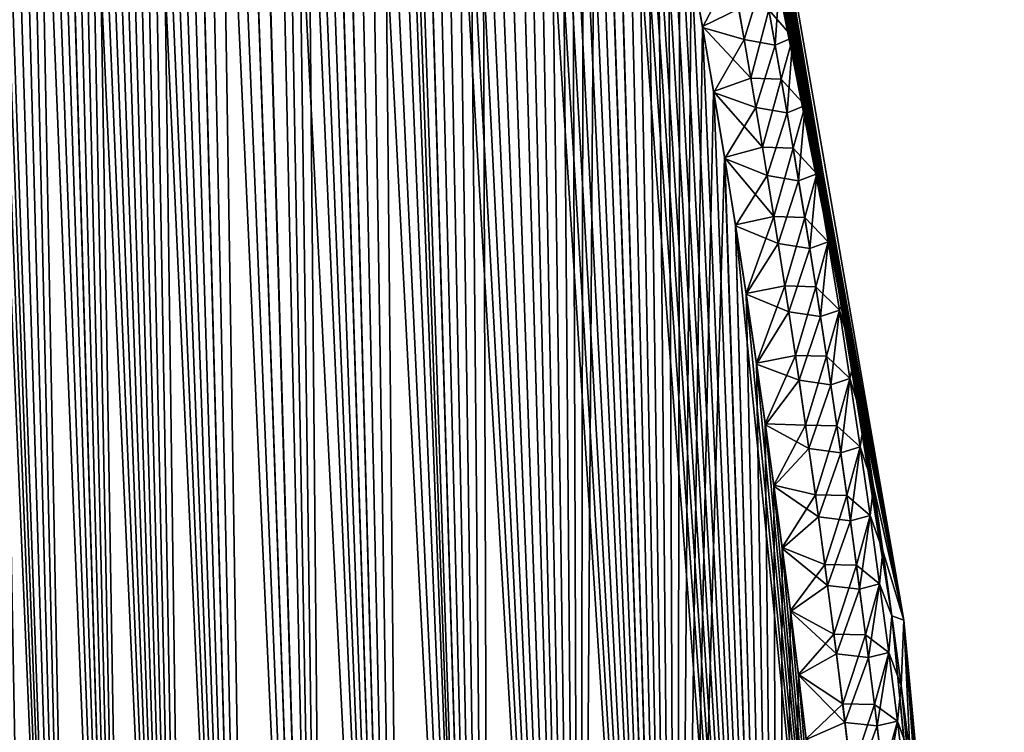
# Model space of a CAD drawing. Header units: metres. Extents: x -80 to 80, y -455 to 95.
# Tile 404 of 656: x 15.94 to 24.95, y -114.51 to -107.99. Entities that reach past the tile are written whole.
import ezdxf

# ---------------------------------------------------------------- set-up
doc = ezdxf.new("R2010")
doc.units = ezdxf.units.M
doc.layers.add('solid_501010_k_01_01', color=7, linetype='CONTINUOUS')
doc.layers.add('solid_501010_k_01_02', color=7, linetype='CONTINUOUS')

msp = doc.modelspace()

# ---------------------------------------------------------------- linework, layer by layer
at = {"layer": 'solid_501010_k_01_01'}
for points in [[(21.990013, -103.15007, 268.29776), (24.029753, -113.481277, 265), (22.242414, -103.180008, 265)], [(21.990013, -103.15007, 268.29776), (22.087149, -103.552078, 268.233185), (24.029753, -113.481277, 265)], [(23.033428, -107.988281, 262.33371), (22.917103, -107.383484, 262.270081), (22.242414, -103.180008, 265)], [(23.14842, -108.606407, 262.394775), (23.033428, -107.988281, 262.33371), (22.242414, -103.180008, 265)], [(23.26206, -109.238663, 262.4534), (23.14842, -108.606407, 262.394775), (22.242414, -103.180008, 265)], [(23.373968, -109.88401, 262.50943), (23.26206, -109.238663, 262.4534), (22.242414, -103.180008, 265)], [(23.483753, -110.541191, 262.562622), (23.373968, -109.88401, 262.50943), (22.242414, -103.180008, 265)], [(23.574652, -111.105164, 262.605255), (23.483753, -110.541191, 262.562622), (22.242414, -103.180008, 265)], [(23.663906, -111.678131, 262.645844), (23.574652, -111.105164, 262.605255), (22.242414, -103.180008, 265)], [(23.751278, -112.259209, 262.684357), (23.663906, -111.678131, 262.645844), (22.242414, -103.180008, 265)], [(23.836544, -112.847527, 262.720673), (23.751278, -112.259209, 262.684357), (22.242414, -103.180008, 265)], [(23.919601, -113.443016, 262.754761), (23.836544, -112.847527, 262.720673), (22.242414, -103.180008, 265)], [(24.029753, -113.481277, 265), (23.919601, -113.443016, 262.754761), (22.242414, -103.180008, 265)], [(22.087149, -103.552078, 268.233185), (22.205811, -104.055038, 268.156036), (24.029753, -113.481277, 265)], [(22.205811, -104.055038, 268.156036), (22.324776, -104.572983, 268.080536), (24.029753, -113.481277, 265)], [(22.324776, -104.572983, 268.080536), (22.443897, -105.105873, 268.00647), (24.029753, -113.481277, 265)], [(21.94986, -124.903717, 260.055176), (21.564827, -104.780373, 260.579376), (21.668106, -105.287376, 260.636993)], [(22.443897, -105.105873, 268.00647), (22.562891, -105.653389, 267.934204), (24.029753, -113.481277, 265)], [(21.94986, -124.903717, 260.055176), (21.668106, -105.287376, 260.636993), (21.772388, -105.811188, 260.693848)], [(22.891657, -124.441826, 269.235382), (21.774742, -105.82312, 269.304871), (21.670607, -105.299713, 269.361633)], [(22.562891, -105.653389, 267.934204), (22.681477, -106.215218, 267.864105), (24.029753, -113.481277, 265)], [(21.94986, -124.903717, 260.055176), (21.772388, -105.811188, 260.693848), (21.876835, -106.350098, 260.74939)], [(22.891657, -124.441826, 269.235382), (21.879015, -106.361481, 269.249451), (21.774742, -105.82312, 269.304871)], [(22.681477, -106.215218, 267.864105), (22.799593, -106.791824, 267.796021), (24.029753, -113.481277, 265)], [(21.94986, -124.903717, 260.055176), (21.876835, -106.350098, 260.74939), (21.980597, -106.902397, 260.803101)], [(22.891657, -124.441826, 269.235382), (21.98262, -106.913307, 269.195862), (21.879015, -106.361481, 269.249451)], [(22.799593, -106.791824, 267.796021), (22.916992, -107.382912, 267.72998), (24.029753, -113.481277, 265)], [(21.94986, -124.903717, 260.055176), (21.980597, -106.902397, 260.803101), (22.083727, -107.468437, 260.855011)], [(22.891657, -124.441826, 269.235382), (22.085629, -107.478996, 269.144043), (21.98262, -106.913307, 269.195862)], [(22.899351, -107.527817, 262.035492), (22.917103, -107.383484, 262.270081), (23.033428, -107.988281, 262.33371)], [(22.899357, -107.528214, 267.964752), (23.033321, -107.987717, 267.666351), (22.916992, -107.382912, 267.72998)], [(22.916992, -107.382912, 267.72998), (23.033321, -107.987717, 267.666351), (24.029753, -113.481277, 265)], [(21.94986, -124.903717, 260.055176), (22.083727, -107.468437, 260.855011), (22.186703, -108.04921, 260.905487)], [(22.519087, -107.888031, 261.216064), (22.186703, -108.04921, 260.905487), (22.083727, -107.468437, 260.855011)], [(22.891657, -124.441826, 269.235382), (22.188486, -108.05941, 269.093658), (22.085629, -107.478996, 269.144043)], [(22.457378, -107.546928, 268.812622), (22.085629, -107.478996, 269.144043), (22.188486, -108.05941, 269.093658)], [(22.457378, -107.546928, 268.812622), (22.188486, -108.05941, 269.093658), (22.568222, -108.16777, 268.761871)], [(22.457378, -107.546928, 268.812622), (22.568222, -108.16777, 268.761871), (22.741205, -107.601242, 268.408966)], [(22.899357, -107.528214, 267.964752), (22.741205, -107.601242, 268.408966), (22.853298, -108.220291, 268.360596)], [(22.795547, -107.897606, 261.61499), (22.899351, -107.527817, 262.035492), (23.01469, -108.14991, 262.083252)], [(22.899357, -107.528214, 267.964752), (22.853298, -108.220291, 268.360596), (23.014687, -108.150291, 267.917023)], [(23.01469, -108.14991, 262.083252), (22.899351, -107.527817, 262.035492), (23.033428, -107.988281, 262.33371)], [(22.899357, -107.528214, 267.964752), (23.014687, -108.150291, 267.917023), (23.033321, -107.987717, 267.666351)], [(22.568222, -108.16777, 268.761871), (22.853298, -108.220291, 268.360596), (22.741205, -107.601242, 268.408966)], [(22.62995, -108.520576, 261.265961), (22.186703, -108.04921, 260.905487), (22.519087, -107.888031, 261.216064)], [(22.62995, -108.520576, 261.265961), (22.519087, -107.888031, 261.216064), (22.795547, -107.897606, 261.61499)], [(22.62995, -108.520576, 261.265961), (22.795547, -107.897606, 261.61499), (22.908201, -108.529961, 261.662872)], [(22.908201, -108.529961, 261.662872), (22.795547, -107.897606, 261.61499), (23.01469, -108.14991, 262.083252)], [(23.014687, -108.150291, 267.917023), (23.148323, -108.605873, 267.605286), (23.033321, -107.987717, 267.666351)], [(23.01469, -108.14991, 262.083252), (23.033428, -107.988281, 262.33371), (23.14842, -108.606407, 262.394775)], [(23.033321, -107.987717, 267.666351), (23.148323, -108.605873, 267.605286), (24.029753, -113.481277, 265)], [(21.94986, -124.903717, 260.055176), (22.186703, -108.04921, 260.905487), (22.288816, -108.642929, 260.954132)], [(22.62995, -108.520576, 261.265961), (22.288816, -108.642929, 260.954132), (22.186703, -108.04921, 260.905487)], [(22.891657, -124.441826, 269.235382), (22.290487, -108.652794, 269.045105), (22.188486, -108.05941, 269.093658)], [(22.568222, -108.16777, 268.761871), (22.188486, -108.05941, 269.093658), (22.290487, -108.652794, 269.045105)], [(22.568222, -108.16777, 268.761871), (22.290487, -108.652794, 269.045105), (22.675573, -108.789513, 268.714233)], [(22.568222, -108.16777, 268.761871), (22.675573, -108.789513, 268.714233), (22.853298, -108.220291, 268.360596)], [(23.014687, -108.150291, 267.917023), (22.853298, -108.220291, 268.360596), (22.961828, -108.840149, 268.315247)], [(22.908201, -108.529961, 261.662872), (23.01469, -108.14991, 262.083252), (23.12632, -108.772736, 262.12793)], [(23.014687, -108.150291, 267.917023), (22.961828, -108.840149, 268.315247), (23.126305, -108.773102, 267.872345)], [(23.014687, -108.150291, 267.917023), (23.126305, -108.773102, 267.872345), (23.148323, -108.605873, 267.605286)], [(23.12632, -108.772736, 262.12793), (23.01469, -108.14991, 262.083252), (23.14842, -108.606407, 262.394775)], [(22.675573, -108.789513, 268.714233), (22.961828, -108.840149, 268.315247), (22.853298, -108.220291, 268.360596)], [(22.737215, -109.15403, 261.312683), (22.288816, -108.642929, 260.954132), (22.62995, -108.520576, 261.265961)], [(22.737215, -109.15403, 261.312683), (22.62995, -108.520576, 261.265961), (22.908201, -108.529961, 261.662872)], [(22.737215, -109.15403, 261.312683), (22.908201, -108.529961, 261.662872), (23.017164, -109.163132, 261.707642)], [(23.017164, -109.163132, 261.707642), (22.908201, -108.529961, 261.662872), (23.12632, -108.772736, 262.12793)], [(23.126305, -108.773102, 267.872345), (23.261974, -109.238182, 267.546631), (23.148323, -108.605873, 267.605286)], [(23.12632, -108.772736, 262.12793), (23.14842, -108.606407, 262.394775), (23.26206, -109.238663, 262.4534)], [(23.148323, -108.605873, 267.605286), (23.261974, -109.238182, 267.546631), (24.029753, -113.481277, 265)], [(21.94986, -124.903717, 260.055176), (22.288816, -108.642929, 260.954132), (22.389351, -109.247826, 261.000519)], [(22.737215, -109.15403, 261.312683), (22.389351, -109.247826, 261.000519), (22.288816, -108.642929, 260.954132)], [(22.891657, -124.441826, 269.235382), (22.390913, -109.257362, 268.998749), (22.290487, -108.652794, 269.045105)], [(22.675573, -108.789513, 268.714233), (22.290487, -108.652794, 269.045105), (22.390913, -109.257362, 268.998749)], [(22.675573, -108.789513, 268.714233), (22.390913, -109.257362, 268.998749), (22.779474, -109.412117, 268.669617)], [(22.675573, -108.789513, 268.714233), (22.779474, -109.412117, 268.669617), (22.961828, -108.840149, 268.315247)], [(23.126305, -108.773102, 267.872345), (22.961828, -108.840149, 268.315247), (23.066839, -109.460762, 268.272797)], [(23.017164, -109.163132, 261.707642), (23.12632, -108.772736, 262.12793), (23.234291, -109.396255, 262.169739)], [(23.126305, -108.773102, 267.872345), (23.066839, -109.460762, 268.272797), (23.234264, -109.396614, 267.830566)], [(23.126305, -108.773102, 267.872345), (23.234264, -109.396614, 267.830566), (23.261974, -109.238182, 267.546631)], [(23.234291, -109.396255, 262.169739), (23.12632, -108.772736, 262.12793), (23.26206, -109.238663, 262.4534)], [(22.779474, -109.412117, 268.669617), (23.066839, -109.460762, 268.272797), (22.961828, -108.840149, 268.315247)], [(22.840933, -109.788345, 261.356354), (22.389351, -109.247826, 261.000519), (22.737215, -109.15403, 261.312683)], [(22.840933, -109.788345, 261.356354), (22.737215, -109.15403, 261.312683), (23.017164, -109.163132, 261.707642)], [(22.840933, -109.788345, 261.356354), (23.017164, -109.163132, 261.707642), (23.122488, -109.797073, 261.749451)], [(23.122488, -109.797073, 261.749451), (23.017164, -109.163132, 261.707642), (23.234291, -109.396255, 262.169739)], [(22.891644, -124.441833, 260.764618), (21.94986, -124.903717, 260.055176), (22.389351, -109.247826, 261.000519)], [(22.891644, -124.441833, 260.764618), (22.389351, -109.247826, 261.000519), (22.488077, -109.863342, 261.044617)], [(22.840933, -109.788345, 261.356354), (22.488077, -109.863342, 261.044617), (22.389351, -109.247826, 261.000519)], [(22.891657, -124.441826, 269.235382), (22.48954, -109.872604, 268.954742), (22.390913, -109.257362, 268.998749)], [(22.779474, -109.412117, 268.669617), (22.390913, -109.257362, 268.998749), (22.48954, -109.872604, 268.954742)], [(23.234264, -109.396614, 267.830566), (23.373896, -109.883583, 267.490601), (23.261974, -109.238182, 267.546631)], [(23.234291, -109.396255, 262.169739), (23.26206, -109.238663, 262.4534), (23.373968, -109.88401, 262.50943)], [(23.261974, -109.238182, 267.546631), (23.373896, -109.883583, 267.490601), (24.029753, -113.481277, 265)], [(22.779474, -109.412117, 268.669617), (22.48954, -109.872604, 268.954742), (22.879963, -110.03553, 268.627899)], [(22.779474, -109.412117, 268.669617), (22.879963, -110.03553, 268.627899), (23.066839, -109.460762, 268.272797)], [(23.234264, -109.396614, 267.830566), (23.066839, -109.460762, 268.272797), (23.168375, -110.082092, 268.233154)], [(23.122488, -109.797073, 261.749451), (23.234291, -109.396255, 262.169739), (23.338654, -110.020439, 262.20874)], [(23.234264, -109.396614, 267.830566), (23.168375, -110.082092, 268.233154), (23.33861, -110.02079, 267.791595)], [(23.234264, -109.396614, 267.830566), (23.33861, -110.02079, 267.791595), (23.373896, -109.883583, 267.490601)], [(23.338654, -110.020439, 262.20874), (23.234291, -109.396255, 262.169739), (23.373968, -109.88401, 262.50943)], [(22.879963, -110.03553, 268.627899), (23.168375, -110.082092, 268.233154), (23.066839, -109.460762, 268.272797)], [(22.840933, -109.788345, 261.356354), (22.585526, -110.490921, 261.086792), (22.488077, -109.863342, 261.044617)], [(22.941135, -110.423454, 261.397095), (22.585526, -110.490921, 261.086792), (22.840933, -109.788345, 261.356354)], [(22.941135, -110.423454, 261.397095), (22.840933, -109.788345, 261.356354), (23.122488, -109.797073, 261.749451)], [(22.941135, -110.423454, 261.397095), (23.122488, -109.797073, 261.749451), (23.224213, -110.431732, 261.788422)], [(23.224213, -110.431732, 261.788422), (23.122488, -109.797073, 261.749451), (23.338654, -110.020439, 262.20874)], [(22.891644, -124.441833, 260.764618), (22.488077, -109.863342, 261.044617), (22.585526, -110.490921, 261.086792)], [(23.891483, -123.896843, 268.579224), (22.586899, -110.499924, 268.912628), (22.48954, -109.872604, 268.954742)], [(22.879963, -110.03553, 268.627899), (22.48954, -109.872604, 268.954742), (22.586899, -110.499924, 268.912628)], [(22.891657, -124.441826, 269.235382), (23.891483, -123.896843, 268.579224), (22.48954, -109.872604, 268.954742)], [(23.33861, -110.02079, 267.791595), (23.483688, -110.540794, 267.437408), (23.373896, -109.883583, 267.490601)], [(23.338654, -110.020439, 262.20874), (23.373968, -109.88401, 262.50943), (23.483753, -110.541191, 262.562622)], [(23.373896, -109.883583, 267.490601), (23.483688, -110.540794, 267.437408), (24.029753, -113.481277, 265)], [(22.879963, -110.03553, 268.627899), (22.586899, -110.499924, 268.912628), (22.977076, -110.659691, 268.588959)], [(22.879963, -110.03553, 268.627899), (22.977076, -110.659691, 268.588959), (23.168375, -110.082092, 268.233154)], [(23.33861, -110.02079, 267.791595), (23.168375, -110.082092, 268.233154), (23.266474, -110.704094, 268.196198)], [(23.224213, -110.431732, 261.788422), (23.338654, -110.020439, 262.20874), (23.439444, -110.645248, 262.245087)], [(23.33861, -110.02079, 267.791595), (23.266474, -110.704094, 268.196198), (23.439388, -110.645584, 267.75531)], [(23.33861, -110.02079, 267.791595), (23.439388, -110.645584, 267.75531), (23.483688, -110.540794, 267.437408)], [(23.439444, -110.645248, 262.245087), (23.338654, -110.020439, 262.20874), (23.483753, -110.541191, 262.562622)], [(22.977076, -110.659691, 268.588959), (23.266474, -110.704094, 268.196198), (23.168375, -110.082092, 268.233154)], [(22.941135, -110.423454, 261.397095), (22.681236, -111.129494, 261.12677), (22.585526, -110.490921, 261.086792)], [(23.037855, -111.059326, 261.434998), (22.681236, -111.129494, 261.12677), (22.941135, -110.423454, 261.397095)], [(23.037855, -111.059326, 261.434998), (22.941135, -110.423454, 261.397095), (23.224213, -110.431732, 261.788422)], [(22.891644, -124.441833, 260.764618), (22.585526, -110.490921, 261.086792), (22.681236, -111.129494, 261.12677)], [(23.891483, -123.896843, 268.579224), (22.682524, -111.138252, 268.872711), (22.586899, -110.499924, 268.912628)], [(22.977076, -110.659691, 268.588959), (22.586899, -110.499924, 268.912628), (22.682524, -111.138252, 268.872711)], [(23.037855, -111.059326, 261.434998), (23.224213, -110.431732, 261.788422), (23.322371, -111.067085, 261.824646)], [(23.322371, -111.067085, 261.824646), (23.224213, -110.431732, 261.788422), (23.439444, -110.645248, 262.245087)], [(23.439388, -110.645584, 267.75531), (23.574602, -111.104858, 267.394775), (23.483688, -110.540794, 267.437408)], [(23.439444, -110.645248, 262.245087), (23.483753, -110.541191, 262.562622), (23.574652, -111.105164, 262.605255)], [(23.483688, -110.540794, 267.437408), (23.574602, -111.104858, 267.394775), (24.029753, -113.481277, 265)], [(22.977076, -110.659691, 268.588959), (22.682524, -111.138252, 268.872711), (23.070837, -111.284576, 268.552704)], [(22.977076, -110.659691, 268.588959), (23.070837, -111.284576, 268.552704), (23.266474, -110.704094, 268.196198)], [(23.439388, -110.645584, 267.75531), (23.266474, -110.704094, 268.196198), (23.361164, -111.326744, 268.161835)], [(23.322371, -111.067085, 261.824646), (23.439444, -110.645248, 262.245087), (23.536695, -111.27066, 262.278809)], [(23.439388, -110.645584, 267.75531), (23.361164, -111.326744, 268.161835), (23.536629, -111.270981, 267.721588)], [(23.439388, -110.645584, 267.75531), (23.536629, -111.270981, 267.721588), (23.574602, -111.104858, 267.394775)], [(23.536695, -111.27066, 262.278809), (23.439444, -110.645248, 262.245087), (23.574652, -111.105164, 262.605255)], [(23.070837, -111.284576, 268.552704), (23.361164, -111.326744, 268.161835), (23.266474, -110.704094, 268.196198)], [(23.037855, -111.059326, 261.434998), (22.761505, -111.684723, 261.159119), (22.681236, -111.129494, 261.12677)], [(23.131121, -111.695915, 261.470184), (22.761505, -111.684723, 261.159119), (23.037855, -111.059326, 261.434998)], [(23.131121, -111.695915, 261.470184), (23.037855, -111.059326, 261.434998), (23.322371, -111.067085, 261.824646)], [(22.891644, -124.441833, 260.764618), (22.681236, -111.129494, 261.12677), (22.761505, -111.684723, 261.159119)], [(23.891483, -123.896843, 268.579224), (22.762716, -111.693237, 268.840393), (22.682524, -111.138252, 268.872711)], [(23.070837, -111.284576, 268.552704), (22.682524, -111.138252, 268.872711), (22.762716, -111.693237, 268.840393)], [(23.131121, -111.695915, 261.470184), (23.322371, -111.067085, 261.824646), (23.416992, -111.703079, 261.858215)], [(23.416992, -111.703079, 261.858215), (23.322371, -111.067085, 261.824646), (23.536695, -111.27066, 262.278809)], [(23.536629, -111.270981, 267.721588), (23.663872, -111.67791, 267.354156), (23.574602, -111.104858, 267.394775)], [(23.536695, -111.27066, 262.278809), (23.574652, -111.105164, 262.605255), (23.663906, -111.678131, 262.645844)], [(23.574602, -111.104858, 267.394775), (23.663872, -111.67791, 267.354156), (24.029753, -113.481277, 265)], [(23.070837, -111.284576, 268.552704), (22.762716, -111.693237, 268.840393), (23.161272, -111.910133, 268.519043)], [(23.070837, -111.284576, 268.552704), (23.161272, -111.910133, 268.519043), (23.361164, -111.326744, 268.161835)], [(23.161272, -111.910133, 268.519043), (23.452473, -111.949997, 268.129974), (23.361164, -111.326744, 268.161835)], [(23.536629, -111.270981, 267.721588), (23.361164, -111.326744, 268.161835), (23.452473, -111.949997, 268.129974)], [(23.416992, -111.703079, 261.858215), (23.536695, -111.27066, 262.278809), (23.63044, -111.896637, 262.310089)], [(23.536629, -111.270981, 267.721588), (23.452473, -111.949997, 268.129974), (23.630362, -111.896942, 267.690338)], [(23.536629, -111.270981, 267.721588), (23.630362, -111.896942, 267.690338), (23.663872, -111.67791, 267.354156)], [(23.63044, -111.896637, 262.310089), (23.536695, -111.27066, 262.278809), (23.663906, -111.678131, 262.645844)], [(22.891644, -124.441833, 260.764618), (22.761505, -111.684723, 261.159119), (22.83987, -112.246666, 261.189606)], [(23.131121, -111.695915, 261.470184), (22.83987, -112.246666, 261.189606), (22.761505, -111.684723, 261.159119)], [(23.630362, -111.896942, 267.690338), (23.751255, -112.259064, 267.315643), (23.663872, -111.67791, 267.354156)], [(23.63044, -111.896637, 262.310089), (23.663906, -111.678131, 262.645844), (23.751278, -112.259209, 262.684357)], [(23.663872, -111.67791, 267.354156), (23.751255, -112.259064, 267.315643), (24.029753, -113.481277, 265)], [(23.891483, -123.896843, 268.579224), (22.841002, -112.25489, 268.809967), (22.762716, -111.693237, 268.840393)], [(23.161272, -111.910133, 268.519043), (22.762716, -111.693237, 268.840393), (22.841002, -112.25489, 268.809967)], [(23.220957, -112.333176, 261.502747), (22.83987, -112.246666, 261.189606), (23.131121, -111.695915, 261.470184)], [(23.220957, -112.333176, 261.502747), (23.131121, -111.695915, 261.470184), (23.416992, -111.703079, 261.858215)], [(23.220957, -112.333176, 261.502747), (23.416992, -111.703079, 261.858215), (23.50811, -112.339691, 261.889221)], [(23.50811, -112.339691, 261.889221), (23.416992, -111.703079, 261.858215), (23.63044, -111.896637, 262.310089)], [(23.161272, -111.910133, 268.519043), (22.841002, -112.25489, 268.809967), (23.248409, -112.536324, 268.487885)], [(23.161272, -111.910133, 268.519043), (23.248409, -112.536324, 268.487885), (23.452473, -111.949997, 268.129974)], [(23.248409, -112.536324, 268.487885), (23.540428, -112.57383, 268.100525), (23.452473, -111.949997, 268.129974)], [(23.630362, -111.896942, 267.690338), (23.452473, -111.949997, 268.129974), (23.540428, -112.57383, 268.100525)], [(23.50811, -112.339691, 261.889221), (23.63044, -111.896637, 262.310089), (23.720713, -112.523148, 262.338928)], [(23.630362, -111.896942, 267.690338), (23.540428, -112.57383, 268.100525), (23.720621, -112.523438, 267.66153)], [(23.630362, -111.896942, 267.690338), (23.720621, -112.523438, 267.66153), (23.751255, -112.259064, 267.315643)], [(23.720713, -112.523148, 262.338928), (23.63044, -111.896637, 262.310089), (23.751278, -112.259209, 262.684357)], [(22.891644, -124.441833, 260.764618), (22.83987, -112.246666, 261.189606), (22.916721, -112.816582, 261.218445)], [(23.220957, -112.333176, 261.502747), (22.916721, -112.816582, 261.218445), (22.83987, -112.246666, 261.189606)], [(23.891483, -123.896843, 268.579224), (22.917768, -112.824463, 268.781158), (22.841002, -112.25489, 268.809967)], [(23.248409, -112.536324, 268.487885), (22.841002, -112.25489, 268.809967), (22.917768, -112.824463, 268.781158)], [(23.720621, -112.523438, 267.66153), (23.836533, -112.847458, 267.279327), (23.751255, -112.259064, 267.315643)], [(23.720713, -112.523148, 262.338928), (23.751278, -112.259209, 262.684357), (23.836544, -112.847527, 262.720673)], [(23.751255, -112.259064, 267.315643), (23.836533, -112.847458, 267.279327), (24.029753, -113.481277, 265)], [(23.307392, -112.971062, 261.532745), (22.916721, -112.816582, 261.218445), (23.220957, -112.333176, 261.502747)], [(23.307392, -112.971062, 261.532745), (23.220957, -112.333176, 261.502747), (23.50811, -112.339691, 261.889221)], [(23.307392, -112.971062, 261.532745), (23.50811, -112.339691, 261.889221), (23.595753, -112.976883, 261.917786)], [(23.595753, -112.976883, 261.917786), (23.50811, -112.339691, 261.889221), (23.720713, -112.523148, 262.338928)], [(23.248409, -112.536324, 268.487885), (22.917768, -112.824463, 268.781158), (23.33227, -113.163109, 268.459198)], [(23.248409, -112.536324, 268.487885), (23.33227, -113.163109, 268.459198), (23.540428, -112.57383, 268.100525)], [(23.33227, -113.163109, 268.459198), (23.625057, -113.198212, 268.073425), (23.540428, -112.57383, 268.100525)], [(23.720621, -112.523438, 267.66153), (23.540428, -112.57383, 268.100525), (23.625057, -113.198212, 268.073425)], [(23.595753, -112.976883, 261.917786), (23.720713, -112.523148, 262.338928), (23.807539, -113.150162, 262.365479)], [(23.720621, -112.523438, 267.66153), (23.625057, -113.198212, 268.073425), (23.807434, -113.150444, 267.63501)], [(23.720621, -112.523438, 267.66153), (23.807434, -113.150444, 267.63501), (23.836533, -112.847458, 267.279327)], [(23.807539, -113.150162, 262.365479), (23.720713, -112.523148, 262.338928), (23.836544, -112.847527, 262.720673)], [(22.891644, -124.441833, 260.764618), (22.916721, -112.816582, 261.218445), (22.991936, -113.393982, 261.245636)], [(23.307392, -112.971062, 261.532745), (22.991936, -113.393982, 261.245636), (22.916721, -112.816582, 261.218445)], [(23.891483, -123.896843, 268.579224), (22.992897, -113.401489, 268.754028), (22.917768, -112.824463, 268.781158)], [(23.33227, -113.163109, 268.459198), (22.917768, -112.824463, 268.781158), (22.992897, -113.401489, 268.754028)], [(23.807434, -113.150444, 267.63501), (23.919603, -113.443031, 267.245239), (23.836533, -112.847458, 267.279327)], [(23.807539, -113.150162, 262.365479), (23.836544, -112.847527, 262.720673), (23.919601, -113.443016, 262.754761)], [(23.836533, -112.847458, 267.279327), (23.919603, -113.443031, 267.245239), (24.029753, -113.481277, 265)], [(23.390446, -113.60955, 261.560303), (22.991936, -113.393982, 261.245636), (23.307392, -112.971062, 261.532745)], [(23.390446, -113.60955, 261.560303), (23.307392, -112.971062, 261.532745), (23.595753, -112.976883, 261.917786)], [(23.390446, -113.60955, 261.560303), (23.595753, -112.976883, 261.917786), (23.679943, -113.614616, 261.943939)], [(23.679943, -113.614616, 261.943939), (23.595753, -112.976883, 261.917786), (23.807539, -113.150162, 262.365479)], [(23.33227, -113.163109, 268.459198), (22.992897, -113.401489, 268.754028), (23.412874, -113.790466, 268.432831)], [(23.33227, -113.163109, 268.459198), (23.412874, -113.790466, 268.432831), (23.625057, -113.198212, 268.073425)], [(23.412874, -113.790466, 268.432831), (23.706381, -113.823097, 268.048584), (23.625057, -113.198212, 268.073425)], [(23.807434, -113.150444, 267.63501), (23.625057, -113.198212, 268.073425), (23.706381, -113.823097, 268.048584)], [(23.679943, -113.614616, 261.943939), (23.807539, -113.150162, 262.365479), (23.890942, -113.777672, 262.389771)], [(23.807434, -113.150444, 267.63501), (23.706381, -113.823097, 268.048584), (23.890825, -113.777939, 267.610748)], [(23.807434, -113.150444, 267.63501), (23.890825, -113.777939, 267.610748), (23.919603, -113.443031, 267.245239)], [(23.890942, -113.777672, 262.389771), (23.807539, -113.150162, 262.365479), (23.919601, -113.443016, 262.754761)], [(22.891644, -124.441833, 260.764618), (22.991936, -113.393982, 261.245636), (23.065207, -113.977798, 261.271027)], [(23.390446, -113.60955, 261.560303), (23.065207, -113.977798, 261.271027), (22.991936, -113.393982, 261.245636)], [(23.891483, -123.896843, 268.579224), (23.066082, -113.984917, 268.728668), (22.992897, -113.401489, 268.754028)], [(23.412874, -113.790466, 268.432831), (22.992897, -113.401489, 268.754028), (23.066082, -113.984917, 268.728668)], [(23.890825, -113.777939, 267.610748), (24.00486, -114.079964, 267.2117), (23.919603, -113.443031, 267.245239)], [(23.890942, -113.777672, 262.389771), (23.919601, -113.443016, 262.754761), (24.00489, -114.0802, 262.78833)], [(24.00489, -114.0802, 262.78833), (23.919601, -113.443016, 262.754761), (24.029753, -113.481277, 265)], [(23.919603, -113.443031, 267.245239), (24.948526, -123.864563, 265), (24.029753, -113.481277, 265)], [(23.919603, -113.443031, 267.245239), (24.92804, -123.864563, 266.010895), (24.948526, -123.864563, 265)], [(23.919603, -113.443031, 267.245239), (24.00486, -114.079964, 267.2117), (24.92804, -123.864563, 266.010895)], [(24.087469, -114.725052, 262.819366), (24.00489, -114.0802, 262.78833), (24.029753, -113.481277, 265)], [(24.164139, -115.351601, 262.846832), (24.087469, -114.725052, 262.819366), (24.029753, -113.481277, 265)], [(24.237879, -115.983109, 262.871857), (24.164139, -115.351601, 262.846832), (24.029753, -113.481277, 265)], [(24.308779, -116.621017, 262.89444), (24.237879, -115.983109, 262.871857), (24.029753, -113.481277, 265)], [(24.376654, -117.264305, 262.914551), (24.308779, -116.621017, 262.89444), (24.029753, -113.481277, 265)], [(24.441307, -117.911629, 262.932251), (24.376654, -117.264305, 262.914551), (24.029753, -113.481277, 265)], [(24.502592, -118.56192, 262.94754), (24.441307, -117.911629, 262.932251), (24.029753, -113.481277, 265)], [(24.560583, -119.21653, 262.960327), (24.502592, -118.56192, 262.94754), (24.029753, -113.481277, 265)], [(24.608541, -119.792404, 262.969452), (24.560583, -119.21653, 262.960327), (24.029753, -113.481277, 265)], [(24.653801, -120.370323, 262.976685), (24.608541, -119.792404, 262.969452), (24.029753, -113.481277, 265)], [(24.696281, -120.949463, 262.982025), (24.653801, -120.370323, 262.976685), (24.029753, -113.481277, 265)], [(24.735949, -121.529488, 262.985413), (24.696281, -120.949463, 262.982025), (24.029753, -113.481277, 265)], [(24.772831, -122.111, 262.986877), (24.735949, -121.529488, 262.985413), (24.029753, -113.481277, 265)], [(24.80691, -122.694031, 262.986389), (24.772831, -122.111, 262.986877), (24.029753, -113.481277, 265)], [(24.838165, -123.278557, 262.983917), (24.80691, -122.694031, 262.986389), (24.029753, -113.481277, 265)], [(24.928038, -123.864563, 263.989105), (24.838165, -123.278557, 262.983917), (24.029753, -113.481277, 265)], [(24.948526, -123.864563, 265), (24.928038, -123.864563, 263.989105), (24.029753, -113.481277, 265)], [(23.470135, -114.248596, 261.58548), (23.065207, -113.977798, 261.271027), (23.390446, -113.60955, 261.560303)], [(23.470135, -114.248596, 261.58548), (23.390446, -113.60955, 261.560303), (23.679943, -113.614616, 261.943939)], [(23.470135, -114.248596, 261.58548), (23.679943, -113.614616, 261.943939), (23.760698, -114.252869, 261.967804)], [(23.760698, -114.252869, 261.967804), (23.679943, -113.614616, 261.943939), (23.890942, -113.777672, 262.389771)], [(23.412874, -113.790466, 268.432831), (23.066082, -113.984917, 268.728668), (23.490238, -114.41835, 268.408752)], [(23.412874, -113.790466, 268.432831), (23.490238, -114.41835, 268.408752), (23.706381, -113.823097, 268.048584)], [(23.490238, -114.41835, 268.408752), (23.784416, -114.448471, 268.02594), (23.706381, -113.823097, 268.048584)], [(23.890825, -113.777939, 267.610748), (23.706381, -113.823097, 268.048584), (23.784416, -114.448471, 268.02594)], [(23.760698, -114.252869, 261.967804), (23.890942, -113.777672, 262.389771), (23.970942, -114.405632, 262.411865)], [(23.890825, -113.777939, 267.610748), (23.784416, -114.448471, 268.02594), (23.970812, -114.405884, 267.588684)], [(23.890825, -113.777939, 267.610748), (23.970812, -114.405884, 267.588684), (24.00486, -114.079964, 267.2117)], [(23.970942, -114.405632, 262.411865), (23.890942, -113.777672, 262.389771), (24.00489, -114.0802, 262.78833)], [(22.891644, -124.441833, 260.764618), (23.065207, -113.977798, 261.271027), (23.136225, -114.566986, 261.294525)], [(23.470135, -114.248596, 261.58548), (23.136225, -114.566986, 261.294525), (23.065207, -113.977798, 261.271027)], [(23.891483, -123.896843, 268.579224), (23.13702, -114.573715, 268.7052), (23.066082, -113.984917, 268.728668)], [(23.490238, -114.41835, 268.408752), (23.066082, -113.984917, 268.728668), (23.13702, -114.573715, 268.7052)], [(23.970812, -114.405884, 267.588684), (24.08741, -114.724564, 267.180664), (24.00486, -114.079964, 267.2117)], [(23.970942, -114.405632, 262.411865), (24.00489, -114.0802, 262.78833), (24.087469, -114.725052, 262.819366)], [(24.00486, -114.079964, 267.2117), (24.08741, -114.724564, 267.180664), (24.92804, -123.864563, 266.010895)], [(23.546476, -114.888176, 261.608307), (23.136225, -114.566986, 261.294525), (23.470135, -114.248596, 261.58548)], [(23.546476, -114.888176, 261.608307), (23.470135, -114.248596, 261.58548), (23.760698, -114.252869, 261.967804)], [(23.546476, -114.888176, 261.608307), (23.760698, -114.252869, 261.967804), (23.838039, -114.891609, 261.98938)], [(23.838039, -114.891609, 261.98938), (23.760698, -114.252869, 261.967804), (23.970942, -114.405632, 262.411865)], [(23.490238, -114.41835, 268.408752), (23.13702, -114.573715, 268.7052), (23.564373, -115.046745, 268.386902)], [(23.490238, -114.41835, 268.408752), (23.564373, -115.046745, 268.386902), (23.784416, -114.448471, 268.02594)], [(23.564373, -115.046745, 268.386902), (23.859179, -115.07431, 268.005432), (23.784416, -114.448471, 268.02594)], [(23.970812, -114.405884, 267.588684), (23.784416, -114.448471, 268.02594), (23.859179, -115.07431, 268.005432)], [(23.838039, -114.891609, 261.98938), (23.970942, -114.405632, 262.411865), (24.047556, -115.034027, 262.431824)], [(23.970812, -114.405884, 267.588684), (23.859179, -115.07431, 268.005432), (24.047415, -115.034271, 267.568726)], [(23.970812, -114.405884, 267.588684), (24.047415, -115.034271, 267.568726), (24.08741, -114.724564, 267.180664)], [(24.047556, -115.034027, 262.431824), (23.970942, -114.405632, 262.411865), (24.087469, -114.725052, 262.819366)]]:
    msp.add_3dface(points, dxfattribs=at)
at = {"layer": 'solid_501010_k_01_02'}
for points in [[(17.522821, -126.131844, 275.115997), (16.304596, -91.508736, 274.814606), (16.192816, -91.559792, 275.024078)], [(16.989529, -126.09877, 253.892212), (16.193535, -91.559418, 254.977295), (16.305321, -91.508415, 255.186722)], [(17.522821, -126.131844, 275.115997), (16.417397, -91.483871, 274.611511), (16.304596, -91.508736, 274.814606)], [(16.989529, -126.09877, 253.892212), (16.305321, -91.508415, 255.186722), (16.418255, -91.483864, 255.389984)], [(17.522821, -126.131844, 275.115997), (16.532778, -91.483971, 274.411682), (16.417397, -91.483871, 274.611511)], [(17.522646, -126.131844, 254.883698), (16.418255, -91.483864, 255.389984), (16.533785, -91.484032, 255.590027)], [(17.522646, -126.131844, 254.883698), (16.989529, -126.09877, 253.892212), (16.418255, -91.483864, 255.389984)], [(18.114944, -126.098709, 274.15863), (16.652344, -91.50882, 274.212341), (16.532778, -91.483971, 274.411682)], [(17.522821, -126.131844, 275.115997), (18.114944, -126.098709, 274.15863), (16.532778, -91.483971, 274.411682)], [(17.522646, -126.131844, 254.883698), (16.533785, -91.484032, 255.590027), (16.653395, -91.509125, 255.789398)], [(18.114944, -126.098709, 274.15863), (16.777805, -91.559898, 274.010895), (16.652344, -91.50882, 274.212341)], [(17.522646, -126.131844, 254.883698), (16.653395, -91.509125, 255.789398), (16.779097, -91.560661, 255.991135)], [(17.522821, -126.131844, 275.115997), (16.192816, -91.559792, 275.024078), (16.081032, -91.639931, 275.242584)], [(16.989529, -126.09877, 253.892212), (16.081514, -91.639572, 254.758377), (16.193535, -91.559418, 254.977295)], [(18.114944, -126.098709, 274.15863), (16.911217, -91.640228, 273.804749), (16.777805, -91.559898, 274.010895)], [(17.522646, -126.131844, 254.883698), (16.779097, -91.560661, 255.991135), (16.912767, -91.641251, 256.197601)], [(17.522821, -126.131844, 275.115997), (16.081032, -91.639931, 275.242584), (15.967918, -91.754051, 275.473877)], [(16.989529, -126.09877, 253.892212), (15.968407, -91.753403, 254.527145), (16.081514, -91.639572, 254.758377)], [(18.114944, -126.098709, 274.15863), (17.055006, -91.754364, 273.591095), (16.911217, -91.640228, 273.804749)], [(17.522646, -126.131844, 254.883698), (16.912767, -91.641251, 256.197601), (17.056606, -91.755791, 256.411224)], [(16.98963, -126.098785, 276.107574), (15.967918, -91.754051, 275.473877), (15.852737, -91.908371, 275.721191)], [(16.989529, -126.09877, 253.892212), (15.853196, -91.9077, 254.279831), (15.968407, -91.753403, 254.527145)], [(16.98963, -126.098785, 276.107574), (17.522821, -126.131844, 275.115997), (15.967918, -91.754051, 275.473877)], [(18.114944, -126.098709, 274.15863), (17.211536, -91.908745, 273.367798), (17.055006, -91.754364, 273.591095)], [(18.114723, -126.098732, 255.841034), (17.056606, -91.755791, 256.411224), (17.21352, -91.910942, 256.634979)], [(18.114723, -126.098732, 255.841034), (17.522646, -126.131844, 254.883698), (17.056606, -91.755791, 256.411224)], [(16.98963, -126.098785, 276.107574), (15.852737, -91.908371, 275.721191), (15.734756, -92.112068, 275.988495)], [(16.516302, -125.999146, 252.867722), (15.735222, -92.111176, 254.012589), (15.853196, -91.9077, 254.279831)], [(16.989529, -126.09877, 253.892212), (16.516302, -125.999146, 252.867722), (15.853196, -91.9077, 254.279831)], [(18.765465, -125.999062, 273.236786), (17.384043, -92.112549, 273.131989), (17.211536, -91.908745, 273.367798)], [(18.114944, -126.098709, 274.15863), (18.765465, -125.999062, 273.236786), (17.211536, -91.908745, 273.367798)], [(18.114723, -126.098732, 255.841034), (17.21352, -91.910942, 256.634979), (17.386248, -92.115295, 256.870972)], [(16.98963, -126.098785, 276.107574), (15.734756, -92.112068, 275.988495), (15.613559, -92.377159, 276.280121)], [(16.516302, -125.999146, 252.867722), (15.613951, -92.376167, 253.720871), (15.735222, -92.111176, 254.012589)], [(18.765465, -125.999062, 273.236786), (17.575907, -92.377518, 272.881348), (17.384043, -92.112549, 273.131989)], [(18.114723, -126.098732, 255.841034), (17.386248, -92.115295, 256.870972), (17.578747, -92.381767, 257.122284)], [(16.516348, -125.999161, 277.132172), (15.613559, -92.377159, 276.280121), (15.488935, -92.719345, 276.601105)], [(16.516302, -125.999146, 252.867722), (15.48922, -92.71846, 253.399643), (15.613951, -92.376167, 253.720871)], [(16.516348, -125.999161, 277.132172), (16.98963, -126.098785, 276.107574), (15.613559, -92.377159, 276.280121)], [(18.765465, -125.999062, 273.236786), (17.791643, -92.719902, 272.612885), (17.575907, -92.377518, 272.881348)], [(18.765268, -125.9991, 256.762939), (17.578747, -92.381767, 257.122284), (17.794945, -92.725418, 257.391144)], [(18.765268, -125.9991, 256.762939), (18.114723, -126.098732, 255.841034), (17.578747, -92.381767, 257.122284)], [(16.516348, -125.999161, 277.132172), (15.488935, -92.719345, 276.601105), (15.361223, -93.160194, 276.957062)], [(16.10437, -125.831924, 251.81134), (15.361366, -93.159622, 253.04335), (15.48922, -92.71846, 253.399643)], [(16.516302, -125.999146, 252.867722), (16.10437, -125.831924, 251.81134), (15.48922, -92.71846, 253.399643)], [(19.474197, -125.831841, 272.352112), (18.0362, -93.161064, 272.324127), (17.791643, -92.719902, 272.612885)], [(18.765465, -125.999062, 273.236786), (19.474197, -125.831841, 272.352112), (17.791643, -92.719902, 272.612885)], [(18.765268, -125.9991, 256.762939), (17.794945, -92.725418, 257.391144), (18.039953, -93.168304, 257.680176)], [(16.516348, -125.999161, 277.132172), (15.361223, -93.160194, 276.957062), (15.296601, -93.424896, 277.149628)], [(16.10437, -125.831924, 251.81134), (15.296672, -93.424629, 252.850601), (15.361366, -93.159622, 253.04335)], [(19.474197, -125.831841, 272.352112), (18.170795, -93.426193, 272.171753), (18.0362, -93.161064, 272.324127)], [(18.765268, -125.9991, 256.762939), (18.039953, -93.168304, 257.680176), (18.174631, -93.433914, 257.83252)], [(16.516348, -125.999161, 277.132172), (15.296601, -93.424896, 277.149628), (15.231833, -93.724052, 277.35257)], [(16.10437, -125.831924, 251.81134), (15.23184, -93.723999, 252.647461), (15.296672, -93.424629, 252.850601)], [(19.474197, -125.831841, 272.352112), (18.314362, -93.725792, 272.013977), (18.170795, -93.426193, 272.171753)], [(18.765268, -125.9991, 256.762939), (18.174631, -93.433914, 257.83252), (18.31811, -93.733864, 257.990051)], [(16.10437, -125.831924, 251.81134), (15.167321, -94.061356, 252.433853), (15.23184, -93.723999, 252.647461)], [(16.516348, -125.999161, 277.132172), (15.231833, -93.724052, 277.35257), (15.167328, -94.061356, 277.566132)], [(19.474197, -125.831841, 272.352112), (18.467201, -94.063499, 271.851227), (18.314362, -93.725792, 272.013977)], [(18.765268, -125.9991, 256.762939), (18.31811, -93.733864, 257.990051), (18.470819, -94.071724, 258.152557)], [(16.104378, -125.831924, 278.188629), (15.167328, -94.061356, 277.566132), (15.10352, -94.440178, 277.790497)], [(16.10437, -125.831924, 251.81134), (15.103535, -94.440117, 252.209549), (15.167321, -94.061356, 252.433853)], [(16.104378, -125.831924, 278.188629), (16.516348, -125.999161, 277.132172), (15.167328, -94.061356, 277.566132)], [(19.474197, -125.831841, 272.352112), (18.629686, -94.442665, 271.683746), (18.467201, -94.063499, 271.851227)], [(19.474062, -125.831879, 257.647736), (18.470819, -94.071724, 258.152557), (18.63316, -94.450928, 258.319794)], [(19.474062, -125.831879, 257.647736), (18.765268, -125.9991, 256.762939), (18.470819, -94.071724, 258.152557)], [(16.104378, -125.831924, 278.188629), (15.10352, -94.440178, 277.790497), (15.040889, -94.864288, 278.025848)], [(16.10437, -125.831924, 251.81134), (15.75559, -125.595337, 250.724228), (15.103535, -94.440117, 252.209549)], [(20.241144, -125.595284, 271.506683), (18.802259, -94.867073, 271.51178), (18.629686, -94.442665, 271.683746)], [(19.474197, -125.831841, 272.352112), (20.241144, -125.595284, 271.506683), (18.629686, -94.442665, 271.683746)], [(19.474062, -125.831879, 257.647736), (18.63316, -94.450928, 258.319794), (18.805538, -94.875412, 258.491425)], [(16.104378, -125.831924, 278.188629), (15.040889, -94.864288, 278.025848), (14.97996, -95.339294, 278.2724)], [(20.241144, -125.595284, 271.506683), (18.985371, -95.342346, 271.335724), (18.802259, -94.867073, 271.51178)], [(19.474062, -125.831879, 257.647736), (18.805538, -94.875412, 258.491425), (18.98843, -95.350494, 258.667145)], [(16.104378, -125.831924, 278.188629), (14.97996, -95.339294, 278.2724), (14.940557, -95.686577, 278.443085)], [(20.241144, -125.595284, 271.506683), (19.113506, -95.689781, 271.216278), (18.985371, -95.342346, 271.335724)], [(19.474062, -125.831879, 257.647736), (18.98843, -95.350494, 258.667145), (19.182211, -95.880974, 258.846558)], [(16.104378, -125.831924, 278.188629), (14.940557, -95.686577, 278.443085), (14.902303, -96.059784, 278.618896)], [(20.241144, -125.595284, 271.506683), (19.246643, -96.063118, 271.095276), (19.113506, -95.689781, 271.216278)], [(20.24106, -125.595306, 258.493225), (19.182211, -95.880974, 258.846558), (19.387262, -96.471672, 259.029175)], [(20.24106, -125.595306, 258.493225), (19.474062, -125.831879, 257.647736), (19.182211, -95.880974, 258.846558)], [(15.755582, -125.595329, 279.275818), (16.104378, -125.831924, 278.188629), (14.902303, -96.059784, 278.618896)], [(20.241144, -125.595284, 271.506683), (19.384888, -96.464661, 270.9729), (19.246643, -96.063118, 271.095276)], [(21.066353, -125.286934, 270.703186), (19.52836, -96.895882, 270.849274), (19.384888, -96.464661, 270.9729)], [(20.241144, -125.595284, 271.506683), (21.066353, -125.286934, 270.703186), (19.384888, -96.464661, 270.9729)], [(20.24106, -125.595306, 258.493225), (19.387262, -96.471672, 259.029175), (19.530449, -96.902298, 259.152496)], [(21.066353, -125.286934, 270.703186), (19.677139, -97.358841, 270.72464), (19.52836, -96.895882, 270.849274)], [(20.24106, -125.595306, 258.493225), (19.530449, -96.902298, 259.152496), (19.678921, -97.364525, 259.276825)], [(21.066353, -125.286934, 270.703186), (19.831329, -97.855927, 270.599182), (19.677139, -97.358841, 270.72464)], [(20.24106, -125.595306, 258.493225), (19.678921, -97.364525, 259.276825), (19.832781, -97.860703, 259.401978)], [(21.066353, -125.286934, 270.703186), (19.99099, -98.388824, 270.473083), (19.831329, -97.855927, 270.599182)], [(20.24106, -125.595306, 258.493225), (19.832781, -97.860703, 259.401978), (19.992083, -98.392525, 259.527771)], [(21.066353, -125.286934, 270.703186), (20.156197, -98.960976, 270.346619), (19.99099, -98.388824, 270.473083)], [(20.24106, -125.595306, 258.493225), (19.992083, -98.392525, 259.527771), (20.156889, -98.963387, 259.6539)], [(21.066353, -125.286934, 270.703186), (20.326969, -99.5737, 270.220032), (20.156197, -98.960976, 270.346619)], [(21.066315, -125.286949, 259.296783), (20.156889, -98.963387, 259.6539), (20.32723, -99.574623, 259.780182)], [(21.066315, -125.286949, 259.296783), (20.24106, -125.595306, 258.493225), (20.156889, -98.963387, 259.6539)], [(21.949881, -124.903702, 269.944824), (20.458683, -100.063194, 270.125244), (20.326969, -99.5737, 270.220032)], [(21.066353, -125.286934, 270.703186), (21.949881, -124.903702, 269.944824), (20.326969, -99.5737, 270.220032)], [(21.066315, -125.286949, 259.296783), (20.32723, -99.574623, 259.780182), (20.45862, -100.062935, 259.874725)], [(21.066315, -125.286949, 259.296783), (20.45862, -100.062935, 259.874725), (20.593178, -100.575874, 259.969147)], [(21.949881, -124.903702, 269.944824), (20.593565, -100.577385, 270.030579), (20.458683, -100.063194, 270.125244)], [(21.066315, -125.286949, 259.296783), (20.593178, -100.575874, 259.969147), (20.730719, -101.117134, 260.06308)], [(21.949881, -124.903702, 269.944824), (20.73147, -101.12014, 269.936432), (20.593565, -100.577385, 270.030579)], [(21.066315, -125.286949, 259.296783), (20.730719, -101.117134, 260.06308), (20.871202, -101.687134, 260.156372)], [(21.949881, -124.903702, 269.944824), (20.872412, -101.692146, 269.842834), (20.73147, -101.12014, 269.936432)], [(21.066315, -125.286949, 259.296783), (20.871202, -101.687134, 260.156372), (20.985746, -102.163712, 260.230591)], [(21.949881, -124.903702, 269.944824), (20.98736, -102.170563, 269.768402), (20.872412, -101.692146, 269.842834)], [(21.066315, -125.286949, 259.296783), (20.985746, -102.163712, 260.230591), (21.102119, -102.661758, 260.304169)], [(21.949881, -124.903702, 269.944824), (21.104088, -102.670296, 269.694611), (20.98736, -102.170563, 269.768402)], [(21.066315, -125.286949, 259.296783), (21.102119, -102.661758, 260.304169), (21.220404, -103.182945, 260.377106)], [(21.949881, -124.903702, 269.944824), (21.222628, -103.192833, 269.621552), (21.104088, -102.670296, 269.694611)], [(21.94986, -124.903717, 260.055176), (21.066315, -125.286949, 259.296783), (21.220404, -103.182945, 260.377106)], [(21.94986, -124.903717, 260.055176), (21.220404, -103.182945, 260.377106), (21.340765, -103.725662, 260.449554)], [(21.949881, -124.903702, 269.944824), (21.343184, -103.736755, 269.549011), (21.222628, -103.192833, 269.621552)], [(21.94986, -124.903717, 260.055176), (21.340765, -103.725662, 260.449554), (21.462612, -104.291008, 260.520996)], [(22.891657, -124.441826, 269.235382), (21.465151, -104.303001, 269.477539), (21.343184, -103.736755, 269.549011)], [(21.949881, -124.903702, 269.944824), (22.891657, -124.441826, 269.235382), (21.343184, -103.736755, 269.549011)], [(21.94986, -124.903717, 260.055176), (21.462612, -104.291008, 260.520996), (21.564827, -104.780373, 260.579376)], [(22.891657, -124.441826, 269.235382), (21.567394, -104.79277, 269.419189), (21.465151, -104.303001, 269.477539)], [(22.891657, -124.441826, 269.235382), (21.670607, -105.299713, 269.361633), (21.567394, -104.79277, 269.419189)]]:
    msp.add_3dface(points, dxfattribs=at)

doc.saveas('drawing.dxf')
